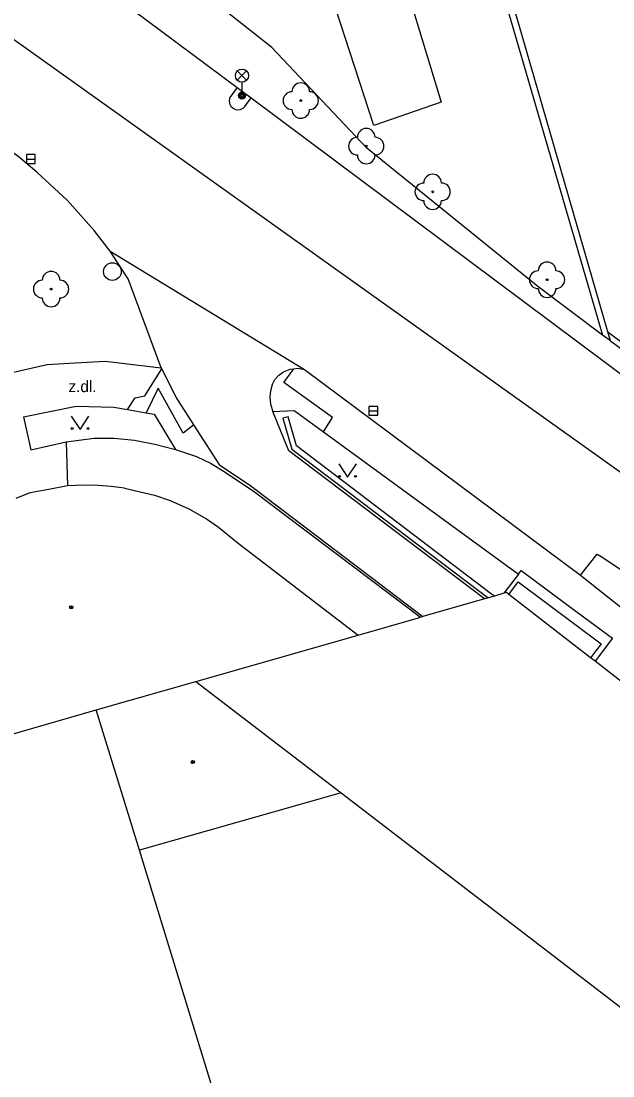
# Model space of a CAD drawing. Extents: x -595546 to -593986, y -1160845 to -1159202.
# Drawn here: x -595451 to -595417.5, y -1160389.7 to -1160329.9 of the extents above; entities that cross this region are included whole.
import ezdxf

# ---------------------------------------------------------------- set-up
doc = ezdxf.new("R2010")
doc.units = 0
for name, color, linetype in [('Level 22', 7, 'Continuous'), ('Level 27', 7, 'Continuous'), ('Level 33', 7, 'Continuous'), ('Level 36', 7, 'Continuous'), ('Level 39', 7, 'Continuous'), ('Specificka linie pasportu komunikaci', 7, 'Continuous'), ('TM - budovy zdene_ betonove - VP', 7, 'Continuous'), ('TM - chodniky - VP', 7, 'Continuous'), ('TM - komunikace - VP', 7, 'Continuous'), ('TM - plot drateny_ kovovy - VP', 7, 'Continuous'), ('TM - popis povrchu', 7, 'Continuous'), ('TM - rozhrani ploch obecne - VP', 7, 'Continuous')]:
    doc.layers.add(name, color=color, linetype=linetype)

msp = doc.modelspace()

# ---------------------------------------------------------------- linework, layer by layer
at = {"layer": 'Level 22'}
for centre in [(-595435.17, -1160334.4), (-595431.46, -1160336.98), (-595427.7, -1160339.57), (-595421.22, -1160344.55), (-595449.31, -1160345.08)]:
    msp.add_circle(centre, 0.05, dxfattribs=at)
for centre, start, end in [((-595435.17, -1160333.9), 0, 180), ((-595435.67, -1160334.4), 90, 270), ((-595434.67, -1160334.4), 270, 90), ((-595435.17, -1160334.9), 180, 0), ((-595431.46, -1160336.48), 0, 180), ((-595431.96, -1160336.98), 90, 270), ((-595430.96, -1160336.98), 270, 90), ((-595431.46, -1160337.48), 180, 0), ((-595427.7, -1160339.07), 0, 180), ((-595428.2, -1160339.57), 90, 270), ((-595427.2, -1160339.57), 270, 90), ((-595427.7, -1160340.07), 180, 0), ((-595421.22, -1160344.05), 0, 180), ((-595449.31, -1160344.58), 0, 180), ((-595421.72, -1160344.55), 90, 270), ((-595420.72, -1160344.55), 270, 90), ((-595449.81, -1160345.08), 90, 270), ((-595448.81, -1160345.08), 270, 90), ((-595421.22, -1160345.05), 180, 0), ((-595449.31, -1160345.58), 180, 0)]:
    msp.add_arc(centre, 0.5, start, end, dxfattribs=at)
at = {"layer": 'Level 27'}
for p, q in [((-595450.71, -1160337.71), (-595450.21, -1160337.71)), ((-595431.31, -1160351.98), (-595430.81, -1160351.98))]:
    msp.add_line(p, q, dxfattribs=at)
for points in [[(-595450.71, -1160337.96), (-595450.21, -1160337.96), (-595450.21, -1160337.46), (-595450.71, -1160337.46)], [(-595431.31, -1160352.23), (-595430.81, -1160352.23), (-595430.81, -1160351.73), (-595431.31, -1160351.73)]]:
    msp.add_lwpolyline(points, close=True, dxfattribs=at)
msp.add_circle((-595445.84, -1160344.09), 0.5, dxfattribs=at)
at = {"layer": 'Level 33'}
for p, q in [((-595438.765, -1160333.25), (-595438.235, -1160332.72)), ((-595438.765, -1160332.72), (-595438.235, -1160333.25)), ((-595438.5, -1160333.36), (-595438.5, -1160334.11))]:
    msp.add_line(p, q, dxfattribs=at)
for centre, radius in [((-595438.5, -1160332.985), 0.375), ((-595438.5, -1160334.11), 0.2), ((-595438.5, -1160334.11), 0.145), ((-595438.5, -1160334.11), 0.0876)]:
    msp.add_circle(centre, radius, dxfattribs=at)
at = {"layer": 'Level 36'}
for points in [[(-595448.17, -1160352.28), (-595447.67, -1160353.03), (-595447.17, -1160352.28)], [(-595433.02, -1160354.99), (-595432.52, -1160355.74), (-595432.02, -1160354.99)]]:
    msp.add_lwpolyline(points, dxfattribs=at)
for centre in [(-595448.12, -1160352.98), (-595447.221, -1160352.98), (-595432.97, -1160355.69), (-595432.071, -1160355.69)]:
    msp.add_circle(centre, 0.05, dxfattribs=at)
at = {"layer": 'Level 39'}
for centre, radius in [((-595448.17, -1160363.11), 0.09), ((-595448.17, -1160363.11), 0.0398), ((-595441.28, -1160371.88), 0.09), ((-595441.28, -1160371.88), 0.0398)]:
    msp.add_circle(centre, radius, dxfattribs=at)
at = {"layer": 'Specificka linie pasportu komunikaci'}
for points in [[(-595468.19, -1160318.96), (-595415.62, -1160356.48)], [(-595438.77, -1160333.66), (-595439.18, -1160334.22), (-595439.22, -1160334.39), (-595439.2, -1160334.57), (-595439.13, -1160334.71), (-595439, -1160334.83), (-595438.86, -1160334.9), (-595438.73, -1160334.92), (-595438.58, -1160334.9), (-595438.44, -1160334.83), (-595438.34, -1160334.74), (-595437.98, -1160334.25)], [(-595445.97, -1160342.93), (-595434.96, -1160349.64)], [(-595444.99, -1160351.91), (-595444.54, -1160351.24), (-595444, -1160351.13), (-595443.04, -1160349.6)], [(-595433.89, -1160353.16), (-595433.38, -1160352.36), (-595436.13, -1160350.38), (-595435.57, -1160349.59)], [(-595441.22, -1160352.77), (-595441.83, -1160353.25), (-595443.24, -1160350.69), (-595443.92, -1160352.09)], [(-595424.2, -1160362.48), (-595424.36, -1160362.36), (-595435.41, -1160353.97), (-595435.89, -1160352.32), (-595436.18, -1160352.4), (-595435.67, -1160354.15), (-595424.56, -1160362.58)]]:
    msp.add_lwpolyline(points, dxfattribs=at)
at = {"layer": 'TM - budovy zdene_ betonove - VP'}
for points in [[(-595429.99, -1160325.32), (-595427.21, -1160334.49)], [(-595431.03, -1160335.81), (-595434.01, -1160326.63)], [(-595427.21, -1160334.49), (-595431.03, -1160335.81)], [(-595448.38, -1160356.23), (-595449.34, -1160356.41)], [(-595447.92, -1160356.21), (-595448.38, -1160356.23)], [(-595447.22, -1160356.2), (-595447.92, -1160356.21)], [(-595446.65, -1160356.21), (-595447.22, -1160356.2)], [(-595445.9, -1160356.26), (-595446.65, -1160356.21)], [(-595445.15, -1160356.36), (-595445.9, -1160356.26)], [(-595450.98, -1160356.81), (-595451.31, -1160356.95)], [(-595450.55, -1160356.65), (-595450.98, -1160356.81)], [(-595450.2, -1160356.57), (-595450.55, -1160356.65)], [(-595449.34, -1160356.41), (-595450.2, -1160356.57)], [(-595445.15, -1160356.36), (-595443.46, -1160356.75)], [(-595443.46, -1160356.75), (-595442.57, -1160357.06)], [(-595442.57, -1160357.06), (-595441.51, -1160357.53)], [(-595441.51, -1160357.53), (-595440.5, -1160358.1)], [(-595440.5, -1160358.1), (-595439.82, -1160358.58)], [(-595439.82, -1160358.58), (-595438.72, -1160359.47)], [(-595438.72, -1160359.47), (-595431.91, -1160364.69)], [(-595423.52, -1160362.28), (-595423.66, -1160362.32)], [(-595423.39, -1160362.38), (-595423.52, -1160362.28)], [(-595424.76, -1160362.64), (-595428.26, -1160363.64)], [(-595424.56, -1160362.58), (-595424.76, -1160362.64)], [(-595424.2, -1160362.48), (-595424.56, -1160362.58)], [(-595423.66, -1160362.32), (-595424.2, -1160362.48)], [(-595418.75, -1160365.97), (-595423.39, -1160362.38)], [(-595431.91, -1160364.69), (-595428.5, -1160363.71)], [(-595428.39, -1160363.68), (-595428.5, -1160363.71)], [(-595428.26, -1160363.64), (-595428.39, -1160363.68)], [(-595441.11, -1160367.32), (-595431.91, -1160364.69)], [(-595418.5, -1160366.17), (-595418.75, -1160365.97)], [(-595415.39, -1160368.58), (-595418.5, -1160366.17)], [(-595446.75, -1160368.93), (-595441.11, -1160367.32)], [(-595441.11, -1160367.32), (-595432.89, -1160373.62)], [(-595458.25, -1160372.25), (-595446.75, -1160368.93)], [(-595444.31, -1160376.88), (-595446.75, -1160368.93)], [(-595432.89, -1160373.62), (-595444.31, -1160376.88)], [(-595432.89, -1160373.62), (-595396.85, -1160401.27)], [(-595433.65, -1160411.61), (-595444.31, -1160376.88)]]:
    msp.add_lwpolyline(points, dxfattribs=at)
at = {"layer": 'TM - chodniky - VP'}
for points in [[(-595451.86, -1160349.89), (-595449.54, -1160349.35), (-595447.95, -1160349.26)], [(-595447.95, -1160349.26), (-595446.25, -1160349.17), (-595443.07, -1160349.54)], [(-595450.87, -1160352.32), (-595447.89, -1160351.72), (-595445.75, -1160351.78), (-595444.99, -1160351.91)], [(-595444.99, -1160351.91), (-595443.92, -1160352.09)], [(-595443.92, -1160352.09), (-595443.48, -1160352.16), (-595442.27, -1160354.17)], [(-595436.75, -1160352.01), (-595435.54, -1160351.96), (-595433.89, -1160353.16)], [(-595450.87, -1160352.32), (-595450.46, -1160354.19), (-595448.45, -1160353.73)], [(-595433.89, -1160353.16), (-595422.83, -1160361.23)], [(-595448.45, -1160353.73), (-595446.88, -1160353.52), (-595445.73, -1160353.52), (-595444.58, -1160353.65), (-595443.44, -1160353.87), (-595442.27, -1160354.17)], [(-595422.83, -1160361.23), (-595422.69, -1160361.03)], [(-595422.83, -1160361.23), (-595423.66, -1160362.32)], [(-595419.32, -1160361.29), (-595416.68, -1160363.38)]]:
    msp.add_lwpolyline(points, dxfattribs=at)
at = {"layer": 'TM - komunikace - VP'}
for points in [[(-595450.6, -1160324.83), (-595438.77, -1160333.66)], [(-595438.77, -1160333.66), (-595437.98, -1160334.25)], [(-595437.98, -1160334.25), (-595413.21, -1160352.75), (-595411.75, -1160354.22)], [(-595450.11, -1160338.45), (-595451.21, -1160337.53), (-595452.59, -1160336.67)], [(-595446.88, -1160341.77), (-595448.38, -1160340.07), (-595450.11, -1160338.45)], [(-595445.97, -1160342.93), (-595446.88, -1160341.77)], [(-595445.27, -1160344.01), (-595445.97, -1160342.93)], [(-595444.95, -1160344.5), (-595445.27, -1160344.01)], [(-595443.07, -1160349.54), (-595444.95, -1160344.5)], [(-595443.04, -1160349.6), (-595443.07, -1160349.54)], [(-595442.22, -1160351.2), (-595443.04, -1160349.6)], [(-595436.79, -1160350.5), (-595436.63, -1160350.21), (-595436.42, -1160349.96), (-595436.15, -1160349.76), (-595435.77, -1160349.61), (-595435.57, -1160349.59)], [(-595435.57, -1160349.59), (-595435.36, -1160349.57), (-595434.96, -1160349.64)], [(-595434.96, -1160349.64), (-595419.32, -1160361.29)], [(-595436.79, -1160350.5), (-595436.89, -1160350.84), (-595436.92, -1160351.19), (-595436.88, -1160351.61), (-595436.75, -1160352.01)], [(-595441.22, -1160352.77), (-595442.22, -1160351.2)], [(-595424.76, -1160362.64), (-595435.85, -1160354.24), (-595436.75, -1160352.01)], [(-595439.75, -1160355.06), (-595441.22, -1160352.77)], [(-595439.75, -1160355.06), (-595438.08, -1160356.17)], [(-595438.08, -1160356.17), (-595428.26, -1160363.64)], [(-595419.32, -1160361.29), (-595418.39, -1160360.11)], [(-595418.39, -1160360.11), (-595418.15, -1160360.24)], [(-595418.15, -1160360.24), (-595395.23, -1160375.5)]]:
    msp.add_lwpolyline(points, dxfattribs=at)
at = {"layer": 'TM - plot drateny_ kovovy - VP'}
for points in [[(-595418.07, -1160347.69), (-595421.74, -1160344.94), (-595431.43, -1160337.1), (-595436.81, -1160331.39), (-595445.21, -1160324.74)], [(-595417.63, -1160348.02), (-595418.07, -1160347.69)]]:
    msp.add_lwpolyline(points, dxfattribs=at)
at = {"layer": 'TM - rozhrani ploch obecne - VP'}
for points in [[(-595426.46, -1160318.89), (-595418.07, -1160347.69)], [(-595417.78, -1160347.51), (-595426.08, -1160318.76)], [(-595417.78, -1160347.51), (-595413.02, -1160351.06)], [(-595417.63, -1160348.02), (-595417.78, -1160347.51)], [(-595417.63, -1160348.02), (-595409.18, -1160354.29)], [(-595448.45, -1160353.73), (-595448.38, -1160356.23)], [(-595442.27, -1160354.17), (-595441.08, -1160354.57), (-595440.24, -1160354.97), (-595439.45, -1160355.46), (-595437.79, -1160356.57)], [(-595437.79, -1160356.57), (-595428.39, -1160363.68)], [(-595422.69, -1160361.03), (-595419.52, -1160363.38)], [(-595423.39, -1160362.38), (-595422.86, -1160361.67)], [(-595422.86, -1160361.67), (-595418.16, -1160365.19)], [(-595419.52, -1160363.38), (-595417.52, -1160364.86)], [(-595418.16, -1160365.19), (-595418.75, -1160365.97)], [(-595417.52, -1160364.86), (-595418.5, -1160366.17)]]:
    msp.add_lwpolyline(points, dxfattribs=at)

# ---------------------------------------------------------------- texts
at = {"layer": 'TM - popis povrchu'}
msp.add_text('z.dl.', height=0.65, dxfattribs=at).set_placement((-595448.33, -1160350.92))

doc.saveas('drawing.dxf')
